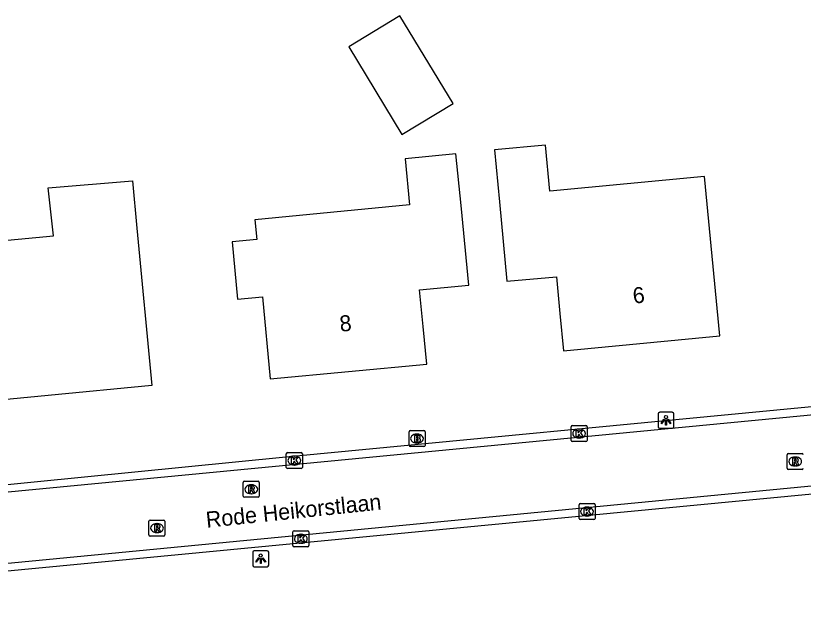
# Model space of a CAD drawing. Extents: x 162675 to 163482, y 379761 to 381227.
# Drawn here: x 163053.17 to 163102.35, y 380282.98 to 380319.89 of the extents above; entities that cross this region are included whole.
import ezdxf

# ---------------------------------------------------------------- set-up
doc = ezdxf.new("R2010")
doc.units = 0
for name, color, linetype in [('IMGEO_Brandkraan', 7, 'Continuous'), ('IMGEO_Kolk', 7, 'Continuous'), ('IMGEO_Lichtpunt', 7, 'Continuous'), ('IMGEO_Openbare_ruimte_label', 7, 'Continuous'), ('IMGEO_Pand', 7, 'Continuous'), ('IMGEO_Pand_nummerreeks', 7, 'Continuous'), ('IMGEO_Pand_vergunning_verleend', 7, 'Continuous'), ('IMGEO_Rijbaan_lokaal_gesloten', 7, 'Continuous'), ('IMGEO_Rijbaan_lokaal_open', 7, 'Continuous'), ('IMGEO_Rioolput', 7, 'Continuous')]:
    doc.layers.add(name, color=color, linetype=linetype)

msp = doc.modelspace()

# ---------------------------------------------------------------- linework, layer by layer
at = {"layer": 'IMGEO_Brandkraan'}
for p, q in [((163077.733, 380293.035), (163077.733, 380293.887)), ((163077.808, 380293.961), (163078.66, 380293.961)), ((163078.221, 380293.741), (163078.246, 380293.741)), ((163078.734, 380293.887), (163078.734, 380293.035)), ((163078.244, 380293.181), (163078.219, 380293.181)), ((163078.66, 380292.961), (163077.808, 380292.961))]:
    msp.add_line(p, q, dxfattribs=at)
for points in [[(163077.733, 380293.035), (163077.733, 380293.887)], [(163077.808, 380293.961), (163078.66, 380293.961)], [(163078.081, 380293.661), (163078.081, 380293.261), (163078.294, 380293.261)], [(163078.312, 380293.661), (163078.081, 380293.661)], [(163078.26, 380293.58), (163078.206, 380293.58), (163078.206, 380293.504)], [(163078.734, 380293.887), (163078.734, 380293.035)], [(163078.206, 380293.504), (163078.259, 380293.504)], [(163078.268, 380293.428), (163078.206, 380293.428), (163078.206, 380293.347)], [(163078.206, 380293.347), (163078.268, 380293.347)], [(163078.66, 380292.961), (163077.808, 380292.961)]]:
    msp.add_lwpolyline(points, dxfattribs=at)
for centre, radius, start, end in [((163077.81, 380293.885), 0.0765, 91.552, 178.448), ((163077.81, 380293.885), 0.0765, 91.552, 178.448), ((163078.261, 380293.542), 0.0379, 267.8285, 90.9355), ((163078.316, 380293.516), 0.145, 59.4692, 91.5367), ((163078.341, 380293.563), 0.0922, 285.5137, 58.1501), ((163078.658, 380293.885), 0.0765, 1.552, 88.448), ((163078.658, 380293.885), 0.0765, 1.552, 88.448), ((163078.269, 380293.387), 0.0404, 269.8759, 90.5077), ((163078.3, 380293.512), 0.251, 268.6676, 293.5347), ((163078.346, 380293.371), 0.105, 301.3115, 78.989), ((163077.81, 380293.037), 0.0765, 181.552, 268.448), ((163077.81, 380293.037), 0.0765, 181.552, 268.448), ((163078.658, 380293.037), 0.0765, 271.552, 358.448), ((163078.658, 380293.037), 0.0765, 271.552, 358.448)]:
    msp.add_arc(centre, radius, start, end, dxfattribs=at)
for centre, major_axis, ratio, start_param, end_param in [((163078.22, 380293.461), (-0.387, 0.002), 0.722429, 4.712389, 7.853982), ((163078.245, 380293.461), (-0.39, 0.002), 0.717154, 1.570796, 4.712389)]:
    msp.add_ellipse(centre, major_axis=major_axis, ratio=ratio, start_param=start_param, end_param=end_param, dxfattribs=at)
at = {"layer": 'IMGEO_Kolk'}
for p, q in [((163087.853, 380293.345), (163087.853, 380294.197)), ((163087.928, 380294.271), (163088.78, 380294.271)), ((163088.341, 380294.051), (163088.366, 380294.051)), ((163088.854, 380294.197), (163088.854, 380293.345)), ((163088.78, 380293.271), (163087.928, 380293.271)), ((163088.364, 380293.491), (163088.339, 380293.491)), ((163070.144, 380292.586), (163070.996, 380292.586)), ((163070.069, 380291.66), (163070.069, 380292.512)), ((163070.557, 380292.366), (163070.582, 380292.366)), ((163071.07, 380292.512), (163071.07, 380291.66)), ((163070.996, 380291.586), (163070.144, 380291.586)), ((163070.58, 380291.806), (163070.555, 380291.806)), ((163088.348, 380288.47), (163088.348, 380289.322)), ((163088.423, 380289.396), (163089.275, 380289.396)), ((163088.836, 380289.176), (163088.861, 380289.176)), ((163089.349, 380289.322), (163089.349, 380288.47)), ((163088.859, 380288.616), (163088.834, 380288.616)), ((163089.275, 380288.396), (163088.423, 380288.396)), ((163070.553, 380287.694), (163071.405, 380287.694)), ((163070.478, 380286.768), (163070.478, 380287.62)), ((163070.966, 380287.474), (163070.991, 380287.474)), ((163071.479, 380287.62), (163071.479, 380286.768)), ((163071.405, 380286.694), (163070.553, 380286.694)), ((163070.989, 380286.914), (163070.964, 380286.914))]:
    msp.add_line(p, q, dxfattribs=at)
for points in [[(163087.853, 380293.345), (163087.853, 380294.197)], [(163087.928, 380294.271), (163088.78, 380294.271)], [(163088.854, 380294.197), (163088.854, 380293.345)], [(163088.174, 380293.971), (163088.297, 380293.971), (163088.297, 380293.82), (163088.427, 380293.971), (163088.591, 380293.971), (163088.445, 380293.82), (163088.598, 380293.571), (163088.446, 380293.571), (163088.361, 380293.735), (163088.297, 380293.668), (163088.297, 380293.571), (163088.174, 380293.571), (163088.174, 380293.971)], [(163088.78, 380293.271), (163087.928, 380293.271)], [(163070.144, 380292.586), (163070.996, 380292.586)], [(163070.069, 380291.66), (163070.069, 380292.512)], [(163070.39, 380292.286), (163070.513, 380292.286), (163070.513, 380292.135), (163070.643, 380292.286), (163070.807, 380292.286), (163070.661, 380292.135), (163070.814, 380291.886), (163070.662, 380291.886), (163070.577, 380292.05), (163070.513, 380291.983), (163070.513, 380291.886), (163070.39, 380291.886), (163070.39, 380292.286)], [(163071.07, 380292.512), (163071.07, 380291.66)], [(163070.996, 380291.586), (163070.144, 380291.586)], [(163088.348, 380288.47), (163088.348, 380289.322)], [(163088.423, 380289.396), (163089.275, 380289.396)], [(163089.349, 380289.322), (163089.349, 380288.47)], [(163088.669, 380289.096), (163088.792, 380289.096), (163088.792, 380288.945), (163088.922, 380289.096), (163089.086, 380289.096), (163088.94, 380288.945), (163089.093, 380288.696), (163088.941, 380288.696), (163088.856, 380288.86), (163088.792, 380288.793), (163088.792, 380288.696), (163088.669, 380288.696), (163088.669, 380289.096)], [(163089.275, 380288.396), (163088.423, 380288.396)], [(163070.553, 380287.694), (163071.405, 380287.694)], [(163070.478, 380286.768), (163070.478, 380287.62)], [(163070.799, 380287.394), (163070.922, 380287.394), (163070.922, 380287.243), (163071.052, 380287.394), (163071.216, 380287.394), (163071.07, 380287.243), (163071.223, 380286.994), (163071.071, 380286.994), (163070.986, 380287.158), (163070.922, 380287.091), (163070.922, 380286.994), (163070.799, 380286.994), (163070.799, 380287.394)], [(163071.479, 380287.62), (163071.479, 380286.768)], [(163071.405, 380286.694), (163070.553, 380286.694)]]:
    msp.add_lwpolyline(points, dxfattribs=at)
for centre, start, end in [((163087.93, 380294.195), 91.552, 178.448), ((163087.93, 380294.195), 91.552, 178.448), ((163088.778, 380294.195), 1.552, 88.448), ((163088.778, 380294.195), 1.552, 88.448), ((163087.93, 380293.347), 181.552, 268.448), ((163087.93, 380293.347), 181.552, 268.448), ((163088.778, 380293.347), 271.552, 358.448), ((163088.778, 380293.347), 271.552, 358.448), ((163070.146, 380292.51), 91.552, 178.448), ((163070.146, 380292.51), 91.552, 178.448), ((163070.994, 380292.51), 1.552, 88.448), ((163070.994, 380292.51), 1.552, 88.448), ((163070.146, 380291.662), 181.552, 268.448), ((163070.146, 380291.662), 181.552, 268.448), ((163070.994, 380291.662), 271.552, 358.448), ((163070.994, 380291.662), 271.552, 358.448), ((163088.425, 380289.32), 91.552, 178.448), ((163088.425, 380289.32), 91.552, 178.448), ((163089.273, 380289.32), 1.552, 88.448), ((163089.273, 380289.32), 1.552, 88.448), ((163088.425, 380288.472), 181.552, 268.448), ((163088.425, 380288.472), 181.552, 268.448), ((163089.273, 380288.472), 271.552, 358.448), ((163089.273, 380288.472), 271.552, 358.448), ((163070.555, 380287.618), 91.552, 178.448), ((163070.555, 380287.618), 91.552, 178.448), ((163071.403, 380287.618), 1.552, 88.448), ((163071.403, 380287.618), 1.552, 88.448), ((163070.555, 380286.77), 181.552, 268.448), ((163070.555, 380286.77), 181.552, 268.448), ((163071.403, 380286.77), 271.552, 358.448), ((163071.403, 380286.77), 271.552, 358.448)]:
    msp.add_arc(centre, 0.0765, start, end, dxfattribs=at)
for centre, major_axis, ratio, start_param, end_param in [((163088.34, 380293.771), (-0.387, 0.002), 0.722429, 4.712389, 7.853982), ((163088.365, 380293.771), (-0.39, 0.002), 0.717154, 1.570796, 4.712389), ((163070.556, 380292.086), (-0.387, 0.002), 0.722429, 4.712389, 7.853982), ((163070.581, 380292.086), (-0.39, 0.002), 0.717154, 1.570796, 4.712389), ((163088.835, 380288.896), (-0.387, 0.002), 0.722429, 4.712389, 7.853982), ((163088.86, 380288.896), (-0.39, 0.002), 0.717154, 1.570796, 4.712389), ((163070.965, 380287.194), (-0.387, 0.002), 0.722429, 4.712389, 7.853982), ((163070.99, 380287.194), (-0.39, 0.002), 0.717154, 1.570796, 4.712389)]:
    msp.add_ellipse(centre, major_axis=major_axis, ratio=ratio, start_param=start_param, end_param=end_param, dxfattribs=at)
at = {"layer": 'IMGEO_Lichtpunt'}
for p, q in [((163094.184, 380295.1), (163093.376, 380295.1)), ((163094.184, 380295.1), (163093.376, 380295.1)), ((163093.282, 380295.005), (163093.282, 380294.198)), ((163093.282, 380295.005), (163093.282, 380294.198)), ((163094.278, 380294.198), (163094.278, 380295.005)), ((163094.278, 380294.198), (163094.278, 380295.005)), ((163093.376, 380294.104), (163094.184, 380294.104)), ((163093.376, 380294.104), (163094.184, 380294.104)), ((163067.971, 380286.351), (163067.971, 380285.544)), ((163067.971, 380286.351), (163067.971, 380285.544)), ((163068.873, 380286.446), (163068.065, 380286.446)), ((163068.873, 380286.446), (163068.065, 380286.446)), ((163068.967, 380285.544), (163068.967, 380286.351)), ((163068.967, 380285.544), (163068.967, 380286.351)), ((163068.065, 380285.45), (163068.873, 380285.45)), ((163068.065, 380285.45), (163068.873, 380285.45))]:
    msp.add_line(p, q, dxfattribs=at)
for points in [[(163093.656, 380294.669), (163093.695, 380294.641), (163093.507, 380294.379), (163093.469, 380294.406), (163093.656, 380294.669)], [(163093.758, 380294.621), (163093.805, 380294.621), (163093.805, 380294.299), (163093.758, 380294.299), (163093.758, 380294.621)], [(163093.868, 380294.641), (163093.906, 380294.668), (163094.093, 380294.406), (163094.054, 380294.378), (163093.868, 380294.641)], [(163068.345, 380286.015), (163068.384, 380285.987), (163068.196, 380285.725), (163068.158, 380285.752), (163068.345, 380286.015)], [(163068.447, 380285.967), (163068.494, 380285.967), (163068.494, 380285.645), (163068.447, 380285.645), (163068.447, 380285.967)], [(163068.557, 380285.987), (163068.595, 380286.014), (163068.782, 380285.752), (163068.743, 380285.724), (163068.557, 380285.987)]]:
    msp.add_lwpolyline(points, dxfattribs=at)
for centre in [(163093.781, 380294.803), (163068.47, 380286.149)]:
    msp.add_circle(centre, 0.0994, dxfattribs=at)
for centre, start, end in [((163093.376, 380295.005), 90, 180), ((163093.376, 380295.005), 90, 180), ((163094.184, 380295.005), 0, 90), ((163094.184, 380295.005), 0, 90), ((163093.376, 380294.198), 180, 270), ((163093.376, 380294.198), 180, 270), ((163094.184, 380294.198), 270, 0), ((163094.184, 380294.198), 270, 360), ((163068.065, 380286.351), 90, 180), ((163068.065, 380286.351), 90, 180), ((163068.873, 380286.351), 0, 90), ((163068.873, 380286.351), 0, 90), ((163068.065, 380285.544), 180, 270), ((163068.065, 380285.544), 180, 270), ((163068.873, 380285.544), 270, 0), ((163068.873, 380285.544), 270, 360)]:
    msp.add_arc(centre, 0.0946, start, end, dxfattribs=at)
at = {"layer": 'IMGEO_Pand'}
for points in [[(163073.968, 380317.957), (163077.291, 380312.474), (163080.484, 380314.409), (163077.161, 380319.893), (163073.968, 380317.957)], [(163096.672, 380304.863), (163096.193, 380309.847), (163086.532, 380308.918), (163086.255, 380311.808), (163083.068, 380311.502), (163083.376, 380308.269), (163083.85, 380303.292), (163086.937, 380303.579), (163087.154, 380301.286), (163087.388, 380298.939), (163097.15, 380299.886), (163096.672, 380304.863)], [(163068.227, 380305.9), (163066.69, 380305.754), (163067.029, 380302.18), (163068.572, 380302.326), (163069.066, 380297.19), (163078.835, 380298.116), (163078.609, 380300.463), (163078.383, 380302.752), (163081.475, 380303.057), (163080.984, 380308.033), (163080.666, 380311.264), (163077.482, 380310.957), (163077.759, 380308.071), (163068.108, 380307.14), (163068.227, 380305.9)]]:
    msp.add_lwpolyline(points, dxfattribs=at)
at = {"layer": 'IMGEO_Pand_vergunning_verleend'}
msp.add_lwpolyline([(163047.781, 380305.399), (163055.525, 380306.129), (163055.202, 380309.125), (163060.467, 380309.565), (163060.744, 380306.621), (163061.672, 380296.779), (163048.711, 380295.535), (163047.781, 380305.399)], dxfattribs=at)
at = {"layer": 'IMGEO_Rijbaan_lokaal_gesloten'}
for points in [[(163135.368, 380298.04), (163040.514, 380288.947)], [(163028.455, 380283.329), (163112.592, 380291.447), (163140.62, 380294.079)]]:
    msp.add_lwpolyline(points, dxfattribs=at)
at = {"layer": 'IMGEO_Rijbaan_lokaal_open'}
for points in [[(163135.282, 380298.551), (163070.029, 380292.295), (163041.723, 380289.481)], [(163140.672, 380293.543), (163138.153, 380293.364), (163029.791, 380282.976)]]:
    msp.add_lwpolyline(points, dxfattribs=at)
at = {"layer": 'IMGEO_Rioolput'}
for p, q in [((163101.351, 380291.601), (163101.351, 380292.453)), ((163101.426, 380292.527), (163102.278, 380292.527)), ((163101.839, 380292.307), (163101.864, 380292.307)), ((163101.862, 380291.747), (163101.837, 380291.747)), ((163102.278, 380291.527), (163101.426, 380291.527)), ((163067.379, 380289.863), (163067.379, 380290.715)), ((163067.454, 380290.789), (163068.306, 380290.789)), ((163068.38, 380290.715), (163068.38, 380289.863)), ((163067.867, 380290.569), (163067.892, 380290.569)), ((163068.306, 380289.789), (163067.454, 380289.789)), ((163067.89, 380290.009), (163067.865, 380290.009)), ((163061.491, 380287.435), (163061.491, 380288.287)), ((163061.566, 380288.361), (163062.418, 380288.361)), ((163061.979, 380288.141), (163062.004, 380288.141)), ((163062.492, 380288.287), (163062.492, 380287.435)), ((163062.418, 380287.361), (163061.566, 380287.361)), ((163062.002, 380287.581), (163061.977, 380287.581))]:
    msp.add_line(p, q, dxfattribs=at)
for points in [[(163101.351, 380291.601), (163101.351, 380292.453)], [(163101.426, 380292.527), (163102.278, 380292.527)], [(163101.94, 380292.225), (163101.688, 380292.227), (163101.688, 380291.827)], [(163101.866, 380292.146), (163101.812, 380292.146), (163101.812, 380292.065)], [(163101.812, 380292.065), (163101.864, 380292.065)], [(163101.688, 380291.827), (163101.812, 380291.827), (163101.812, 380291.989), (163101.823, 380291.989)], [(163101.87, 380291.96), (163101.941, 380291.827), (163102.081, 380291.827), (163102.016, 380291.953)], [(163102.278, 380291.527), (163101.426, 380291.527)], [(163067.379, 380289.863), (163067.379, 380290.715)], [(163067.454, 380290.789), (163068.306, 380290.789)], [(163068.38, 380290.715), (163068.38, 380289.863)], [(163067.968, 380290.487), (163067.716, 380290.489), (163067.716, 380290.089)], [(163067.716, 380290.089), (163067.84, 380290.089), (163067.84, 380290.251), (163067.851, 380290.251)], [(163067.894, 380290.408), (163067.84, 380290.408), (163067.84, 380290.327)], [(163067.84, 380290.327), (163067.892, 380290.327)], [(163067.898, 380290.222), (163067.969, 380290.089), (163068.109, 380290.089), (163068.044, 380290.215)], [(163068.306, 380289.789), (163067.454, 380289.789)], [(163061.491, 380287.435), (163061.491, 380288.287)], [(163061.566, 380288.361), (163062.418, 380288.361)], [(163062.492, 380288.287), (163062.492, 380287.435)], [(163062.08, 380288.059), (163061.828, 380288.061), (163061.828, 380287.661)], [(163061.828, 380287.661), (163061.952, 380287.661), (163061.952, 380287.823), (163061.963, 380287.823)], [(163062.006, 380287.98), (163061.952, 380287.98), (163061.952, 380287.899)], [(163061.952, 380287.899), (163062.004, 380287.899)], [(163062.01, 380287.794), (163062.081, 380287.661), (163062.221, 380287.661), (163062.156, 380287.787)], [(163062.418, 380287.361), (163061.566, 380287.361)]]:
    msp.add_lwpolyline(points, dxfattribs=at)
for centre, radius, start, end in [((163101.428, 380292.451), 0.0765, 91.552, 178.448), ((163101.428, 380292.451), 0.0765, 91.552, 178.448), ((163101.848, 380292.254), 0.19, 274.7715, 282.9687), ((163101.872, 380292.05), 0.0964, 77.0061, 93.1865), ((163101.886, 380292.107), 0.0378, 276.6634, 79.6772), ((163101.939, 380292.115), 0.109, 350.3612, 89.416), ((163101.937, 380292.115), 0.112, 277.5842, 350.9817), ((163102.276, 380292.451), 0.0765, 1.552, 88.448), ((163102.276, 380292.451), 0.0765, 1.552, 88.448), ((163101.428, 380291.603), 0.0765, 181.552, 268.448), ((163101.428, 380291.603), 0.0765, 181.552, 268.448), ((163101.822, 380291.936), 0.0533, 26.0293, 88.6989), ((163101.921, 380291.9), 0.108, 29.5134, 73.7905), ((163102.276, 380291.603), 0.0765, 271.552, 358.448), ((163102.276, 380291.603), 0.0765, 271.552, 358.448), ((163067.456, 380290.713), 0.0765, 91.552, 178.448), ((163067.456, 380290.713), 0.0765, 91.552, 178.448), ((163068.304, 380290.713), 0.0765, 1.552, 88.448), ((163068.304, 380290.713), 0.0765, 1.552, 88.448), ((163067.85, 380290.198), 0.0533, 26.0293, 88.6989), ((163067.876, 380290.516), 0.19, 274.7715, 282.9687), ((163067.9, 380290.312), 0.0964, 77.0061, 93.1865), ((163067.914, 380290.369), 0.0378, 276.6634, 79.6772), ((163067.967, 380290.377), 0.109, 350.3612, 89.416), ((163067.965, 380290.377), 0.112, 277.5842, 350.9817), ((163067.949, 380290.162), 0.108, 29.5134, 73.7905), ((163067.456, 380289.865), 0.0765, 181.552, 268.448), ((163067.456, 380289.865), 0.0765, 181.552, 268.448), ((163068.304, 380289.865), 0.0765, 271.552, 358.448), ((163068.304, 380289.865), 0.0765, 271.552, 358.448), ((163061.568, 380288.285), 0.0765, 91.552, 178.448), ((163061.568, 380288.285), 0.0765, 91.552, 178.448), ((163062.416, 380288.285), 0.0765, 1.552, 88.448), ((163062.416, 380288.285), 0.0765, 1.552, 88.448), ((163061.962, 380287.77), 0.0533, 26.0293, 88.6989), ((163061.988, 380288.088), 0.19, 274.7715, 282.9687), ((163062.012, 380287.884), 0.0964, 77.0061, 93.1865), ((163062.026, 380287.941), 0.0378, 276.6634, 79.6772), ((163062.079, 380287.949), 0.109, 350.3612, 89.416), ((163062.077, 380287.949), 0.112, 277.5842, 350.9817), ((163062.061, 380287.734), 0.108, 29.5134, 73.7905), ((163061.568, 380287.437), 0.0765, 181.552, 268.448), ((163061.568, 380287.437), 0.0765, 181.552, 268.448), ((163062.416, 380287.437), 0.0765, 271.552, 358.448), ((163062.416, 380287.437), 0.0765, 271.552, 358.448)]:
    msp.add_arc(centre, radius, start, end, dxfattribs=at)
for centre, major_axis, ratio, start_param, end_param in [((163101.838, 380292.027), (-0.387, 0.002), 0.722429, 4.712389, 7.853982), ((163101.863, 380292.027), (-0.39, 0.002), 0.717154, 1.570796, 4.712389), ((163067.866, 380290.289), (-0.387, 0.002), 0.722429, 4.712389, 7.853982), ((163067.891, 380290.289), (-0.39, 0.002), 0.717154, 1.570796, 4.712389), ((163061.978, 380287.861), (-0.387, 0.002), 0.722429, 4.712389, 7.853982), ((163062.003, 380287.861), (-0.39, 0.002), 0.717154, 1.570796, 4.712389)]:
    msp.add_ellipse(centre, major_axis=major_axis, ratio=ratio, start_param=start_param, end_param=end_param, dxfattribs=at)

# ---------------------------------------------------------------- texts
at = {"layer": 'IMGEO_Openbare_ruimte_label'}
msp.add_text('Rode Heikorstlaan', height=1, rotation=5.967, dxfattribs=at).set_placement((163065.1, 380287.88))
at = {"layer": 'IMGEO_Pand_nummerreeks'}
for s, rotation, p in [('6', 5.5409, (163091.752, 380301.894)), ('8', 5.4149, (163073.443, 380300.136))]:
    msp.add_text(s, height=1, rotation=rotation, dxfattribs=at).set_placement(p)

doc.saveas('drawing.dxf')
